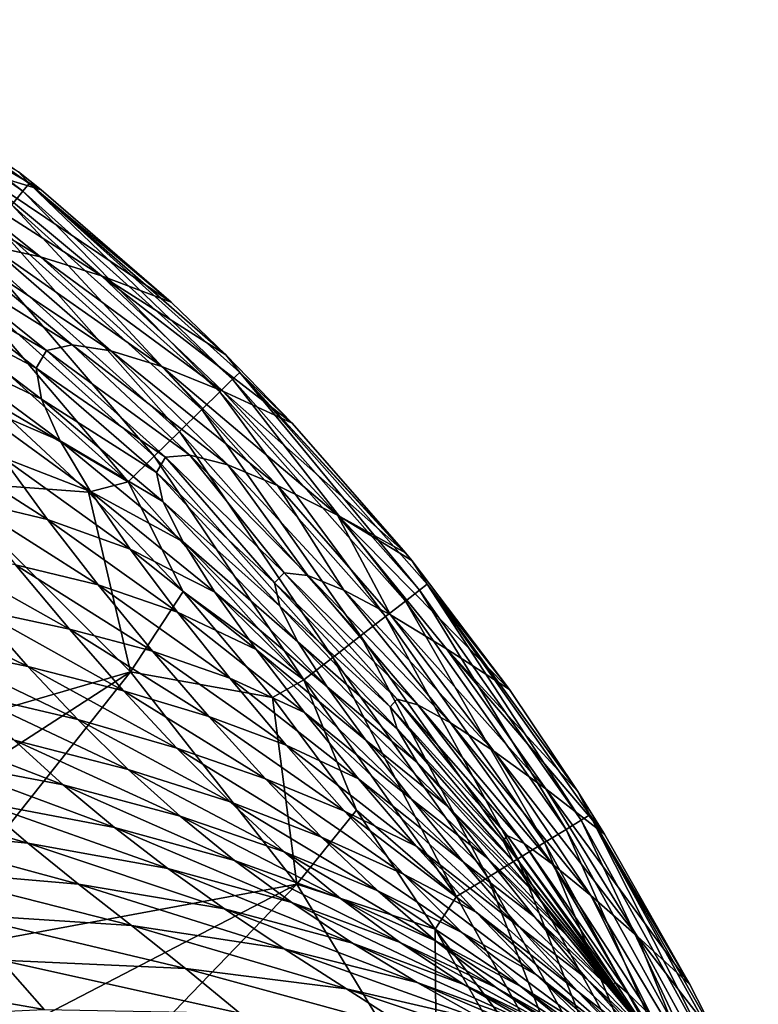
# Model space of a CAD drawing. Header units: metres. Extents: x -90 to 304, y -90 to 74.
# Tile 447 of 570: x 248.04 to 251.84, y 38.22 to 43.28. Entities that reach past the tile are written whole.
import ezdxf

# ---------------------------------------------------------------- set-up
doc = ezdxf.new("R2010")
doc.units = ezdxf.units.M
doc.layers.add('solid_21662050_350', color=7, linetype='CONTINUOUS')

msp = doc.modelspace()

# ---------------------------------------------------------------- linework, layer by layer
at = {"layer": 'solid_21662050_350'}
for points in [[(246.873489, 43.239273, 8.781376), (246.900864, 43.282333, 8.970929), (248.054382, 42.40007, 8.781376)], [(248.086456, 42.439758, 8.970929), (246.900864, 43.282333, 8.970929), (248.032654, 42.4995, 9.153094)], [(248.054382, 42.40007, 8.781376), (246.900864, 43.282333, 8.970929), (248.086456, 42.439758, 8.970929)], [(246.873489, 43.239273, 8.781376), (248.054382, 42.40007, 8.781376), (247.99675, 42.328915, 8.598304)], [(248.147964, 42.407413, 9.153263), (248.032654, 42.4995, 9.153094), (247.107849, 43.012356, 16.43804)], [(247.798798, 42.512268, 16.450699), (248.147964, 42.407413, 9.153263), (247.107849, 43.012356, 16.43804)], [(248.145279, 42.062721, 23.487041), (247.493683, 42.581291, 23.449736), (247.239365, 42.610905, 30.155422)], [(247.88443, 42.118496, 30.214859), (248.145279, 42.062721, 23.487041), (247.239365, 42.610905, 30.155422)], [(248.458298, 41.964508, 16.468718), (247.798798, 42.512268, 16.450699), (247.493683, 42.581291, 23.449736)], [(248.145279, 42.062721, 23.487041), (248.458298, 41.964508, 16.468718), (247.493683, 42.581291, 23.449736)], [(248.816528, 41.827873, 9.154202), (248.147964, 42.407413, 9.153263), (247.798798, 42.512268, 16.450699)], [(248.458298, 41.964508, 16.468718), (248.816528, 41.827873, 9.154202), (247.798798, 42.512268, 16.450699)], [(248.086456, 42.439758, 8.970929), (248.032654, 42.4995, 9.153094), (248.147964, 42.407413, 9.153263)], [(248.054382, 42.40007, 8.781376), (248.086456, 42.439758, 8.970929), (249.133438, 41.431568, 8.781376)], [(248.086456, 42.439758, 8.970929), (248.147964, 42.407413, 9.153263), (248.816528, 41.827873, 9.154202)], [(248.086456, 42.439758, 8.970929), (248.816528, 41.827873, 9.154202), (249.098221, 41.557777, 9.154551)], [(249.169876, 41.467285, 8.970929), (248.086456, 42.439758, 8.970929), (249.098221, 41.557777, 9.154551)], [(249.133438, 41.431568, 8.781376), (248.086456, 42.439758, 8.970929), (249.169876, 41.467285, 8.970929)], [(248.054382, 42.40007, 8.781376), (249.067963, 41.367554, 8.598304), (247.99675, 42.328915, 8.598304)], [(248.054382, 42.40007, 8.781376), (249.133438, 41.431568, 8.781376), (249.067963, 41.367554, 8.598304)], [(247.99675, 42.328915, 8.598304), (248.974976, 41.2766, 8.434502), (247.914917, 42.227818, 8.434502)], [(247.99675, 42.328915, 8.598304), (249.067963, 41.367554, 8.598304), (248.974976, 41.2766, 8.434502)], [(247.914917, 42.227818, 8.434502), (248.859802, 41.163704, 8.301346), (247.813553, 42.102371, 8.301346)], [(247.914917, 42.227818, 8.434502), (248.974976, 41.2766, 8.434502), (248.859802, 41.163704, 8.301346)], [(248.30722, 41.608391, 36.765957), (247.683762, 42.126526, 36.661335), (247.551102, 42.080868, 42.843636)], [(248.507584, 41.578373, 30.290293), (247.88443, 42.118496, 30.214859), (247.683762, 42.126526, 36.661335)], [(248.30722, 41.608391, 36.765957), (248.507584, 41.578373, 30.290293), (247.683762, 42.126526, 36.661335)], [(248.769165, 41.497021, 23.535107), (248.145279, 42.062721, 23.487041), (247.88443, 42.118496, 30.214859)], [(248.507584, 41.578373, 30.290293), (248.769165, 41.497021, 23.535107), (247.88443, 42.118496, 30.214859)], [(248.176361, 41.580502, 42.974697), (247.551102, 42.080868, 42.843636), (247.494202, 41.975529, 48.780025)], [(248.176361, 41.580502, 42.974697), (248.30722, 41.608391, 36.765957), (247.551102, 42.080868, 42.843636)], [(247.813553, 42.102371, 8.301346), (248.730438, 41.036758, 8.206315), (247.699692, 41.961338, 8.206315)], [(247.813553, 42.102371, 8.301346), (248.859802, 41.163704, 8.301346), (248.730438, 41.036758, 8.206315)], [(249.083466, 41.370415, 16.492075), (248.458298, 41.964508, 16.468718), (248.145279, 42.062721, 23.487041)], [(248.769165, 41.497021, 23.535107), (249.083466, 41.370415, 16.492075), (248.145279, 42.062721, 23.487041)], [(248.123245, 41.488117, 48.929668), (247.494202, 41.975529, 48.780025), (247.515213, 41.809212, 54.482906)], [(248.123245, 41.488117, 48.929668), (248.176361, 41.580502, 42.974697), (247.494202, 41.975529, 48.780025)], [(247.699692, 41.961338, 8.206315), (248.595886, 40.90477, 8.151685), (247.581268, 41.814697, 8.151685)], [(247.699692, 41.961338, 8.206315), (248.730438, 41.036758, 8.206315), (248.595886, 40.90477, 8.151685)], [(249.098221, 41.557777, 9.154551), (248.816528, 41.827873, 9.154202), (248.458298, 41.964508, 16.468718)], [(249.439865, 41.206516, 9.154895), (249.098221, 41.557777, 9.154551), (248.458298, 41.964508, 16.468718)], [(249.083466, 41.370415, 16.492075), (249.439865, 41.206516, 9.154895), (248.458298, 41.964508, 16.468718)], [(248.149872, 41.330086, 54.64077), (247.515213, 41.809212, 54.482906), (247.60495, 41.590126, 59.952877)], [(248.149872, 41.330086, 54.64077), (248.123245, 41.488117, 48.929668), (247.515213, 41.809212, 54.482906)], [(247.581268, 41.814697, 8.151685), (248.595886, 40.90477, 8.151685), (247.87587, 41.330029, 8.134833)], [(248.913239, 41.041859, 36.875607), (248.30722, 41.608391, 36.765957), (248.176361, 41.580502, 42.974697)], [(249.108093, 40.990685, 30.369354), (248.507584, 41.578373, 30.290293), (248.30722, 41.608391, 36.765957)], [(248.913239, 41.041859, 36.875607), (249.108093, 40.990685, 30.369354), (248.30722, 41.608391, 36.765957)], [(248.246628, 41.11541, 60.111828), (247.60495, 41.590126, 59.952877), (247.752869, 41.32761, 65.189125)], [(248.246628, 41.11541, 60.111828), (248.149872, 41.330086, 54.64077), (247.60495, 41.590126, 59.952877)], [(248.788208, 41.031422, 43.111805), (248.176361, 41.580502, 42.974697), (248.123245, 41.488117, 48.929668)], [(248.788208, 41.031422, 43.111805), (248.913239, 41.041859, 36.875607), (248.176361, 41.580502, 42.974697)], [(249.364105, 40.88504, 23.585363), (248.769165, 41.497021, 23.535107), (248.507584, 41.578373, 30.290293)], [(249.108093, 40.990685, 30.369354), (249.364105, 40.88504, 23.585363), (248.507584, 41.578373, 30.290293)], [(249.169876, 41.467285, 8.970929), (249.098221, 41.557777, 9.154551), (249.439865, 41.206516, 9.154895)], [(248.741562, 40.952267, 49.085686), (248.123245, 41.488117, 48.929668), (248.149872, 41.330086, 54.64077)], [(248.741562, 40.952267, 49.085686), (248.788208, 41.031422, 43.111805), (248.123245, 41.488117, 48.929668)], [(249.672348, 40.731731, 16.516338), (249.083466, 41.370415, 16.492075), (248.769165, 41.497021, 23.535107)], [(249.364105, 40.88504, 23.585363), (249.672348, 40.731731, 16.516338), (248.769165, 41.497021, 23.535107)], [(249.133438, 41.431568, 8.781376), (249.169876, 41.467285, 8.970929), (250.094238, 40.346687, 8.781376)], [(249.169876, 41.467285, 8.970929), (249.439865, 41.206516, 9.154895), (250.023453, 40.537811, 9.155177)], [(249.169876, 41.467285, 8.970929), (250.023453, 40.537811, 9.155177), (250.055252, 40.498569, 9.155177)], [(250.134506, 40.37801, 8.970929), (249.169876, 41.467285, 8.970929), (250.055252, 40.498569, 9.155177)], [(250.094238, 40.346687, 8.781376), (249.169876, 41.467285, 8.970929), (250.134506, 40.37801, 8.970929)], [(249.133438, 41.431568, 8.781376), (250.021851, 40.290581, 8.598304), (249.067963, 41.367554, 8.598304)], [(249.133438, 41.431568, 8.781376), (250.094238, 40.346687, 8.781376), (250.021851, 40.290581, 8.598304)], [(249.067963, 41.367554, 8.598304), (249.919098, 40.21085, 8.434502), (248.974976, 41.2766, 8.434502)], [(249.067963, 41.367554, 8.598304), (250.021851, 40.290581, 8.598304), (249.919098, 40.21085, 8.434502)], [(250.023453, 40.537811, 9.155177), (249.439865, 41.206516, 9.154895), (249.083466, 41.370415, 16.492075)], [(249.672348, 40.731731, 16.516338), (250.023453, 40.537811, 9.155177), (249.083466, 41.370415, 16.492075)], [(247.625885, 40.90789, 8.134833), (247.87587, 41.330029, 8.134833), (248.391937, 40.849976, 8.134833)], [(248.402649, 40.854206, 65.346008), (247.752869, 41.32761, 65.189125), (247.948441, 41.031006, 70.190834)], [(248.402649, 40.854206, 65.346008), (248.246628, 41.11541, 60.111828), (247.752869, 41.32761, 65.189125)], [(248.595886, 40.90477, 8.151685), (248.391937, 40.849976, 8.134833), (247.87587, 41.330029, 8.134833)], [(248.775101, 40.803444, 54.804863), (248.149872, 41.330086, 54.64077), (248.246628, 41.11541, 60.111828)], [(248.775101, 40.803444, 54.804863), (248.741562, 40.952267, 49.085686), (248.149872, 41.330086, 54.64077)], [(248.974976, 41.2766, 8.434502), (249.791779, 40.111839, 8.301346), (248.859802, 41.163704, 8.301346)], [(248.974976, 41.2766, 8.434502), (249.919098, 40.21085, 8.434502), (249.791779, 40.111839, 8.301346)], [(248.859802, 41.163704, 8.301346), (249.648758, 40.000481, 8.206315), (248.730438, 41.036758, 8.206315)], [(248.859802, 41.163704, 8.301346), (249.791779, 40.111839, 8.301346), (249.648758, 40.000481, 8.206315)], [(248.181213, 40.709682, 74.95697), (247.501389, 41.144562, 74.837257), (247.750076, 40.813446, 79.357384)], [(248.181213, 40.709682, 74.95697), (247.948441, 41.031006, 70.190834), (247.501389, 41.144562, 74.837257)], [(248.879013, 40.594677, 60.276772), (248.246628, 41.11541, 60.111828), (248.402649, 40.854206, 65.346008)], [(248.879013, 40.594677, 60.276772), (248.775101, 40.803444, 54.804863), (248.246628, 41.11541, 60.111828)], [(248.607086, 40.556591, 70.346466), (247.948441, 41.031006, 70.190834), (248.181213, 40.709682, 74.95697)], [(248.607086, 40.556591, 70.346466), (248.402649, 40.854206, 65.346008), (247.948441, 41.031006, 70.190834)], [(248.730438, 41.036758, 8.206315), (249.500015, 39.884708, 8.151685), (248.595886, 40.90477, 8.151685)], [(248.730438, 41.036758, 8.206315), (249.648758, 40.000481, 8.206315), (249.500015, 39.884708, 8.151685)], [(249.349503, 40.38464, 48.173393), (248.788208, 41.031422, 43.111805), (248.741562, 40.952267, 49.085686)], [(249.398956, 40.436356, 42.318817), (248.913239, 41.041859, 36.875607), (248.788208, 41.031422, 43.111805)], [(249.349503, 40.38464, 48.173393), (249.398956, 40.436356, 42.318817), (248.788208, 41.031422, 43.111805)], [(249.520203, 40.421284, 36.20863), (249.108093, 40.990685, 30.369354), (248.913239, 41.041859, 36.875607)], [(249.398956, 40.436356, 42.318817), (249.520203, 40.421284, 36.20863), (248.913239, 41.041859, 36.875607)], [(249.375473, 40.263451, 53.776421), (248.741562, 40.952267, 49.085686), (248.775101, 40.803444, 54.804863)], [(249.375473, 40.263451, 53.776421), (249.349503, 40.38464, 48.173393), (248.741562, 40.952267, 49.085686)], [(249.705154, 40.346386, 29.841021), (249.364105, 40.88504, 23.585363), (249.108093, 40.990685, 30.369354)], [(249.520203, 40.421284, 36.20863), (249.705154, 40.346386, 29.841021), (249.108093, 40.990685, 30.369354)], [(246.614761, 39.344013, -26.917501), (247.625885, 40.90789, 8.134833), (248.60788, 39.925911, 8.134833)], [(248.60788, 39.925911, 8.134833), (247.625885, 40.90789, 8.134833), (248.391937, 40.849976, 8.134833)], [(248.595886, 40.90477, 8.151685), (248.878525, 40.339294, 8.134833), (248.391937, 40.849976, 8.134833)], [(248.595886, 40.90477, 8.151685), (249.500015, 39.884708, 8.151685), (248.878525, 40.339294, 8.134833)], [(248.60788, 39.925911, 8.134833), (248.391937, 40.849976, 8.134833), (248.878525, 40.339294, 8.134833)], [(249.042313, 40.336727, 65.50882), (248.402649, 40.854206, 65.346008), (248.607086, 40.556591, 70.346466)], [(249.042313, 40.336727, 65.50882), (248.879013, 40.594677, 60.276772), (248.402649, 40.854206, 65.346008)], [(249.945663, 40.218601, 23.213614), (249.672348, 40.731731, 16.516338), (249.364105, 40.88504, 23.585363)], [(249.705154, 40.346386, 29.841021), (249.945663, 40.218601, 23.213614), (249.364105, 40.88504, 23.585363)], [(248.441757, 40.373402, 79.483994), (247.750076, 40.813446, 79.357384), (248.017227, 40.477623, 83.62706)], [(248.441757, 40.373402, 79.483994), (248.181213, 40.709682, 74.95697), (247.750076, 40.813446, 79.357384)], [(249.468826, 40.081257, 59.13781), (248.775101, 40.803444, 54.804863), (248.879013, 40.594677, 60.276772)], [(249.468826, 40.081257, 59.13781), (249.375473, 40.263451, 53.776421), (248.775101, 40.803444, 54.804863)], [(248.849197, 40.232712, 75.115875), (248.181213, 40.709682, 74.95697), (248.441757, 40.373402, 79.483994)], [(248.849197, 40.232712, 75.115875), (248.607086, 40.556591, 70.346466), (248.181213, 40.709682, 74.95697)], [(250.055252, 40.498569, 9.155177), (250.023453, 40.537811, 9.155177), (249.672348, 40.731731, 16.516338)], [(250.55751, 39.834312, 9.154902), (250.055252, 40.498569, 9.155177), (249.672348, 40.731731, 16.516338)], [(250.233322, 40.044689, 16.320564), (250.55751, 39.834312, 9.154902), (249.672348, 40.731731, 16.516338)], [(249.945663, 40.218601, 23.213614), (250.233322, 40.044689, 16.320564), (249.672348, 40.731731, 16.516338)], [(249.619675, 39.848316, 64.268417), (248.879013, 40.594677, 60.276772), (249.042313, 40.336727, 65.50882)], [(249.619675, 39.848316, 64.268417), (249.468826, 40.081257, 59.13781), (248.879013, 40.594677, 60.276772)], [(248.294296, 40.146408, 87.640762), (247.55864, 40.558479, 87.52597), (247.82196, 40.246292, 91.25441)], [(248.294296, 40.146408, 87.640762), (248.017227, 40.477623, 83.62706), (247.55864, 40.558479, 87.52597)], [(249.253998, 40.040367, 70.50843), (248.607086, 40.556591, 70.346466), (248.849197, 40.232712, 75.115875)], [(249.253998, 40.040367, 70.50843), (249.042313, 40.336727, 65.50882), (248.607086, 40.556591, 70.346466)], [(250.134506, 40.37801, 8.970929), (250.055252, 40.498569, 9.155177), (250.55751, 39.834312, 9.154902)], [(248.721344, 40.032154, 83.766754), (248.017227, 40.477623, 83.62706), (248.294296, 40.146408, 87.640762)], [(248.721344, 40.032154, 83.766754), (248.441757, 40.373402, 79.483994), (248.017227, 40.477623, 83.62706)], [(249.979721, 39.785164, 42.55299), (249.398956, 40.436356, 42.318817), (249.349503, 40.38464, 48.173393)], [(250.086288, 39.755661, 36.398708), (249.520203, 40.421284, 36.20863), (249.398956, 40.436356, 42.318817)], [(249.979721, 39.785164, 42.55299), (250.086288, 39.755661, 36.398708), (249.398956, 40.436356, 42.318817)], [(250.254822, 39.664047, 29.982355), (249.705154, 40.346386, 29.841021), (249.520203, 40.421284, 36.20863)], [(250.086288, 39.755661, 36.398708), (250.254822, 39.664047, 29.982355), (249.520203, 40.421284, 36.20863)], [(248.080627, 39.953651, 94.713455), (247.287811, 40.340015, 94.547279), (247.52623, 40.069424, 97.722633)], [(248.080627, 39.953651, 94.713455), (247.82196, 40.246292, 91.25441), (247.287811, 40.340015, 94.547279)], [(249.119507, 39.893013, 79.652153), (248.441757, 40.373402, 79.483994), (248.721344, 40.032154, 83.766754)], [(249.119507, 39.893013, 79.652153), (248.849197, 40.232712, 75.115875), (248.441757, 40.373402, 79.483994)], [(248.60788, 39.925911, 8.134833), (248.878525, 40.339294, 8.134833), (249.338303, 39.794453, 8.134833)], [(249.500015, 39.884708, 8.151685), (249.338303, 39.794453, 8.134833), (248.878525, 40.339294, 8.134833)], [(249.818085, 39.574898, 69.179108), (249.042313, 40.336727, 65.50882), (249.253998, 40.040367, 70.50843)], [(249.818085, 39.574898, 69.179108), (249.619675, 39.848316, 64.268417), (249.042313, 40.336727, 65.50882)], [(249.943344, 39.745232, 48.441513), (249.349503, 40.38464, 48.173393), (249.375473, 40.263451, 53.776421)], [(249.943344, 39.745232, 48.441513), (249.979721, 39.785164, 42.55299), (249.349503, 40.38464, 48.173393)], [(250.477005, 39.51767, 23.306517), (249.945663, 40.218601, 23.213614), (249.705154, 40.346386, 29.841021)], [(250.254822, 39.664047, 29.982355), (250.477005, 39.51767, 23.306517), (249.705154, 40.346386, 29.841021)], [(250.094238, 40.346687, 8.781376), (250.848679, 39.115154, 8.598304), (250.021851, 40.290581, 8.598304)], [(250.094238, 40.346687, 8.781376), (250.134506, 40.37801, 8.970929), (250.926819, 39.162888, 8.781376)], [(250.094238, 40.346687, 8.781376), (250.926819, 39.162888, 8.781376), (250.848679, 39.115154, 8.598304)], [(250.134506, 40.37801, 8.970929), (250.55751, 39.834312, 9.154902), (250.909409, 39.31102, 9.154305)], [(250.970322, 39.18956, 8.970929), (250.134506, 40.37801, 8.970929), (250.909409, 39.31102, 9.154305)], [(250.926819, 39.162888, 8.781376), (250.134506, 40.37801, 8.970929), (250.970322, 39.18956, 8.970929)], [(250.021851, 40.290581, 8.598304), (250.737701, 39.047302, 8.434502), (249.919098, 40.21085, 8.434502)], [(250.021851, 40.290581, 8.598304), (250.848679, 39.115154, 8.598304), (250.737701, 39.047302, 8.434502)], [(248.572754, 39.829113, 91.392982), (247.82196, 40.246292, 91.25441), (248.080627, 39.953651, 94.713455)], [(248.572754, 39.829113, 91.392982), (248.294296, 40.146408, 87.640762), (247.82196, 40.246292, 91.25441)], [(249.980453, 39.633545, 54.065899), (249.375473, 40.263451, 53.776421), (249.468826, 40.081257, 59.13781)], [(249.980453, 39.633545, 54.065899), (249.943344, 39.745232, 48.441513), (249.375473, 40.263451, 53.776421)], [(249.503296, 39.716396, 75.282112), (248.849197, 40.232712, 75.115875), (249.119507, 39.893013, 79.652153)], [(249.503296, 39.716396, 75.282112), (249.253998, 40.040367, 70.50843), (248.849197, 40.232712, 75.115875)], [(249.919098, 40.21085, 8.434502), (250.600204, 38.96299, 8.301346), (249.791779, 40.111839, 8.301346)], [(249.919098, 40.21085, 8.434502), (250.737701, 39.047302, 8.434502), (250.600204, 38.96299, 8.301346)], [(250.744186, 39.323833, 16.366306), (250.233322, 40.044689, 16.320564), (249.945663, 40.218601, 23.213614)], [(250.477005, 39.51767, 23.306517), (250.744186, 39.323833, 16.366306), (249.945663, 40.218601, 23.213614)], [(249.011215, 39.69595, 87.800072), (248.294296, 40.146408, 87.640762), (248.572754, 39.829113, 91.392982)], [(249.011215, 39.69595, 87.800072), (248.721344, 40.032154, 83.766754), (248.294296, 40.146408, 87.640762)], [(249.791779, 40.111839, 8.301346), (250.445755, 38.868137, 8.206315), (249.648758, 40.000481, 8.206315)], [(249.791779, 40.111839, 8.301346), (250.600204, 38.96299, 8.301346), (250.445755, 38.868137, 8.206315)], [(248.33728, 39.680298, 97.920128), (247.52623, 40.069424, 97.722633), (247.765549, 39.814648, 100.666458)], [(248.33728, 39.680298, 97.920128), (248.080627, 39.953651, 94.713455), (247.52623, 40.069424, 97.722633)], [(249.409241, 39.548119, 83.950539), (248.721344, 40.032154, 83.766754), (249.011215, 39.69595, 87.800072)], [(249.409241, 39.548119, 83.950539), (249.119507, 39.893013, 79.652153), (248.721344, 40.032154, 83.766754)], [(250.054214, 39.271271, 73.880432), (249.253998, 40.040367, 70.50843), (249.503296, 39.716396, 75.282112)], [(250.054214, 39.271271, 73.880432), (249.818085, 39.574898, 69.179108), (249.253998, 40.040367, 70.50843)], [(250.082916, 39.459148, 59.439789), (249.468826, 40.081257, 59.13781), (249.619675, 39.848316, 64.268417)], [(250.082916, 39.459148, 59.439789), (249.980453, 39.633545, 54.065899), (249.468826, 40.081257, 59.13781)], [(250.909409, 39.31102, 9.154305), (250.55751, 39.834312, 9.154902), (250.233322, 40.044689, 16.320564)], [(251.047073, 39.090786, 9.153953), (250.909409, 39.31102, 9.154305), (250.233322, 40.044689, 16.320564)], [(250.744186, 39.323833, 16.366306), (251.047073, 39.090786, 9.153953), (250.233322, 40.044689, 16.320564)], [(249.648758, 40.000481, 8.206315), (250.28511, 38.769531, 8.151685), (249.500015, 39.884708, 8.151685)], [(249.648758, 40.000481, 8.206315), (250.445755, 38.868137, 8.206315), (250.28511, 38.769531, 8.151685)], [(248.846786, 39.532883, 94.882622), (248.080627, 39.953651, 94.713455), (248.33728, 39.680298, 97.920128)], [(248.846786, 39.532883, 94.882622), (248.572754, 39.829113, 91.392982), (248.080627, 39.953651, 94.713455)], [(247.044006, 38.914768, -26.917501), (246.614761, 39.344013, -26.917501), (248.60788, 39.925911, 8.134833)], [(247.445465, 38.459419, -26.917501), (247.044006, 38.914768, -26.917501), (248.60788, 39.925911, 8.134833)], [(247.445465, 38.459419, -26.917501), (248.60788, 39.925911, 8.134833), (249.46431, 38.832737, 8.134833)], [(249.46431, 38.832737, 8.134833), (248.60788, 39.925911, 8.134833), (249.338303, 39.794453, 8.134833)], [(249.780914, 39.375816, 79.829094), (249.119507, 39.893013, 79.652153), (249.409241, 39.548119, 83.950539)], [(249.780914, 39.375816, 79.829094), (249.503296, 39.716396, 75.282112), (249.119507, 39.893013, 79.652153)], [(249.500015, 39.884708, 8.151685), (249.771362, 39.214191, 8.134833), (249.338303, 39.794453, 8.134833)], [(249.500015, 39.884708, 8.151685), (250.28511, 38.769531, 8.151685), (249.771362, 39.214191, 8.134833)], [(250.241119, 39.232655, 64.578491), (249.619675, 39.848316, 64.268417), (249.818085, 39.574898, 69.179108)], [(250.241119, 39.232655, 64.578491), (250.082916, 39.459148, 59.439789), (249.619675, 39.848316, 64.268417)], [(248.596725, 39.424179, 100.89608), (247.765549, 39.814648, 100.666458), (248.009552, 39.573765, 103.403732)], [(248.596725, 39.424179, 100.89608), (248.33728, 39.680298, 97.920128), (247.765549, 39.814648, 100.666458)], [(249.302628, 39.374786, 91.578796), (248.572754, 39.829113, 91.392982), (248.846786, 39.532883, 94.882622)], [(249.302628, 39.374786, 91.578796), (249.011215, 39.69595, 87.800072), (248.572754, 39.829113, 91.392982)], [(249.46431, 38.832737, 8.134833), (249.338303, 39.794453, 8.134833), (249.771362, 39.214191, 8.134833)], [(250.545349, 39.08337, 42.858318), (249.979721, 39.785164, 42.55299), (249.943344, 39.745232, 48.441513)], [(250.632339, 39.041767, 36.648407), (250.086288, 39.755661, 36.398708), (249.979721, 39.785164, 42.55299)], [(250.545349, 39.08337, 42.858318), (250.632339, 39.041767, 36.648407), (249.979721, 39.785164, 42.55299)], [(250.525803, 39.053768, 48.790173), (249.943344, 39.745232, 48.441513), (249.980453, 39.633545, 54.065899)], [(250.525803, 39.053768, 48.790173), (250.545349, 39.08337, 42.858318), (249.943344, 39.745232, 48.441513)], [(250.778503, 38.936558, 30.169968), (250.254822, 39.664047, 29.982355), (250.086288, 39.755661, 36.398708)], [(250.632339, 39.041767, 36.648407), (250.778503, 38.936558, 30.169968), (250.086288, 39.755661, 36.398708)], [(248.261841, 39.344799, 105.959496), (247.354889, 39.694462, 105.733459), (247.587723, 39.472778, 108.116753)], [(248.261841, 39.344799, 105.959496), (248.009552, 39.573765, 103.403732), (247.354889, 39.694462, 105.733459)], [(249.120193, 39.257256, 98.124191), (248.33728, 39.680298, 97.920128), (248.596725, 39.424179, 100.89608)], [(249.120193, 39.257256, 98.124191), (248.846786, 39.532883, 94.882622), (248.33728, 39.680298, 97.920128)], [(249.709656, 39.208645, 88.006233), (249.011215, 39.69595, 87.800072), (249.302628, 39.374786, 91.578796)], [(249.709656, 39.208645, 88.006233), (249.409241, 39.548119, 83.950539), (249.011215, 39.69595, 87.800072)], [(250.319458, 38.947769, 78.376007), (249.503296, 39.716396, 75.282112), (249.780914, 39.375816, 79.829094)], [(250.319458, 38.947769, 78.376007), (250.054214, 39.271271, 73.880432), (249.503296, 39.716396, 75.282112)], [(250.576447, 38.951256, 54.443947), (249.980453, 39.633545, 54.065899), (250.082916, 39.459148, 59.439789)], [(250.576447, 38.951256, 54.443947), (250.525803, 39.053768, 48.790173), (249.980453, 39.633545, 54.065899)], [(250.975403, 38.775406, 23.431019), (250.477005, 39.51767, 23.306517), (250.254822, 39.664047, 29.982355)], [(250.778503, 38.936558, 30.169968), (250.975403, 38.775406, 23.431019), (250.254822, 39.664047, 29.982355)], [(248.863785, 39.183239, 103.662941), (248.009552, 39.573765, 103.403732), (248.261841, 39.344799, 105.959496)], [(248.863785, 39.183239, 103.662941), (248.596725, 39.424179, 100.89608), (248.009552, 39.573765, 103.403732)], [(249.590347, 39.075958, 95.101967), (248.846786, 39.532883, 94.882622), (249.120193, 39.257256, 98.124191)], [(249.590347, 39.075958, 95.101967), (249.302628, 39.374786, 91.578796), (248.846786, 39.532883, 94.882622)], [(250.078278, 39.029739, 84.145042), (249.409241, 39.548119, 83.950539), (249.709656, 39.208645, 88.006233)], [(250.078278, 39.029739, 84.145042), (249.780914, 39.375816, 79.829094), (249.409241, 39.548119, 83.950539)], [(250.445389, 38.964676, 69.497314), (249.818085, 39.574898, 69.179108), (250.054214, 39.271271, 73.880432)], [(250.445389, 38.964676, 69.497314), (250.241119, 39.232655, 64.578491), (249.818085, 39.574898, 69.179108)], [(251.214294, 38.566086, 16.427954), (250.744186, 39.323833, 16.366306), (250.477005, 39.51767, 23.306517)], [(250.975403, 38.775406, 23.431019), (251.214294, 38.566086, 16.427954), (250.477005, 39.51767, 23.306517)], [(248.524902, 39.125454, 108.359077), (247.587723, 39.472778, 108.116753), (247.828857, 39.25705, 110.375481)], [(248.524902, 39.125454, 108.359077), (248.261841, 39.344799, 105.959496), (247.587723, 39.472778, 108.116753)], [(249.398911, 39.000076, 101.135628), (248.596725, 39.424179, 100.89608), (248.863785, 39.183239, 103.662941)], [(249.398911, 39.000076, 101.135628), (249.120193, 39.257256, 98.124191), (248.596725, 39.424179, 100.89608)], [(250.68927, 38.785362, 59.837757), (250.082916, 39.459148, 59.439789), (250.241119, 39.232655, 64.578491)], [(250.68927, 38.785362, 59.837757), (250.576447, 38.951256, 54.443947), (250.082916, 39.459148, 59.439789)], [(250.011993, 38.885201, 91.814468), (249.302628, 39.374786, 91.578796), (249.590347, 39.075958, 95.101967)], [(250.011993, 38.885201, 91.814468), (249.709656, 39.208645, 88.006233), (249.302628, 39.374786, 91.578796)], [(250.606354, 38.614807, 82.662605), (249.780914, 39.375816, 79.829094), (250.078278, 39.029739, 84.145042)], [(250.606354, 38.614807, 82.662605), (250.319458, 38.947769, 78.376007), (249.780914, 39.375816, 79.829094)], [(248.079651, 39.04483, 112.535255), (247.04187, 39.344414, 112.310791), (247.261353, 39.127369, 114.399353)], [(248.079651, 39.04483, 112.535255), (247.828857, 39.25705, 110.375481), (247.04187, 39.344414, 112.310791)], [(249.143051, 38.955395, 106.242737), (248.261841, 39.344799, 105.959496), (248.524902, 39.125454, 108.359077)], [(249.143051, 38.955395, 106.242737), (248.863785, 39.183239, 103.662941), (248.261841, 39.344799, 105.959496)], [(251.485733, 38.317463, 9.152205), (251.047073, 39.090786, 9.153953), (250.744186, 39.323833, 16.366306)], [(251.214294, 38.566086, 16.427954), (251.485733, 38.317463, 9.152205), (250.744186, 39.323833, 16.366306)], [(250.970322, 39.18956, 8.970929), (250.909409, 39.31102, 9.154305), (251.047073, 39.090786, 9.153953)], [(248.800659, 38.913288, 110.627945), (247.828857, 39.25705, 110.375481), (248.079651, 39.04483, 112.535255)], [(248.800659, 38.913288, 110.627945), (248.524902, 39.125454, 108.359077), (247.828857, 39.25705, 110.375481)], [(249.879562, 38.798729, 98.381218), (249.120193, 39.257256, 98.124191), (249.398911, 39.000076, 101.135628)], [(249.879562, 38.798729, 98.381218), (249.590347, 39.075958, 95.101967), (249.120193, 39.257256, 98.124191)], [(250.686172, 38.665825, 74.210922), (250.054214, 39.271271, 73.880432), (250.319458, 38.947769, 78.376007)], [(250.686172, 38.665825, 74.210922), (250.445389, 38.964676, 69.497314), (250.054214, 39.271271, 73.880432)], [(250.855103, 38.566875, 64.99176), (250.241119, 39.232655, 64.578491), (250.445389, 38.964676, 69.497314)], [(250.855103, 38.566875, 64.99176), (250.68927, 38.785362, 59.837757), (250.241119, 39.232655, 64.578491)], [(249.688858, 38.759197, 103.934868), (248.863785, 39.183239, 103.662941), (249.143051, 38.955395, 106.242737)], [(249.688858, 38.759197, 103.934868), (249.398911, 39.000076, 101.135628), (248.863785, 39.183239, 103.662941)], [(249.46431, 38.832737, 8.134833), (249.771362, 39.214191, 8.134833), (250.174591, 38.600937, 8.134833)], [(250.386871, 38.68927, 88.225609), (249.709656, 39.208645, 88.006233), (250.011993, 38.885201, 91.814468)], [(250.386871, 38.68927, 88.225609), (250.078278, 39.029739, 84.145042), (249.709656, 39.208645, 88.006233)], [(250.28511, 38.769531, 8.151685), (250.174591, 38.600937, 8.134833), (249.771362, 39.214191, 8.134833)], [(250.926819, 39.162888, 8.781376), (250.970322, 39.18956, 8.970929), (251.625595, 37.896976, 8.781376)], [(250.970322, 39.18956, 8.970929), (251.047073, 39.090786, 9.153953), (251.485733, 38.317463, 9.152205)], [(250.970322, 39.18956, 8.970929), (251.485733, 38.317463, 9.152205), (251.640015, 38.014179, 9.151295)], [(251.671722, 37.918785, 8.970929), (250.970322, 39.18956, 8.970929), (251.640015, 38.014179, 9.151295)], [(251.625595, 37.896976, 8.781376), (250.970322, 39.18956, 8.970929), (251.671722, 37.918785, 8.970929)], [(248.341309, 38.833603, 114.621681), (247.261353, 39.127369, 114.399353), (247.486008, 38.907043, 116.444374)], [(248.341309, 38.833603, 114.621681), (248.079651, 39.04483, 112.535255), (247.261353, 39.127369, 114.399353)], [(249.437653, 38.738323, 108.659836), (248.524902, 39.125454, 108.359077), (248.800659, 38.913288, 110.627945)], [(249.437653, 38.738323, 108.659836), (249.143051, 38.955395, 106.242737), (248.524902, 39.125454, 108.359077)], [(250.926819, 39.162888, 8.781376), (251.542725, 37.85799, 8.598304), (250.848679, 39.115154, 8.598304)], [(250.926819, 39.162888, 8.781376), (251.625595, 37.896976, 8.781376), (251.542725, 37.85799, 8.598304)], [(250.312027, 38.584995, 95.374283), (249.590347, 39.075958, 95.101967), (249.879562, 38.798729, 98.381218)], [(250.312027, 38.584995, 95.374283), (250.011993, 38.885201, 91.814468), (249.590347, 39.075958, 95.101967)], [(251.092209, 38.318905, 48.162888), (250.545349, 39.08337, 42.858318), (250.525803, 39.053768, 48.790173)], [(251.101959, 38.327061, 42.310726), (250.632339, 39.041767, 36.648407), (250.545349, 39.08337, 42.858318)], [(251.092209, 38.318905, 48.162888), (251.101959, 38.327061, 42.310726), (250.545349, 39.08337, 42.858318)], [(250.848679, 39.115154, 8.598304), (251.425064, 37.802559, 8.434502), (250.737701, 39.047302, 8.434502)], [(250.848679, 39.115154, 8.598304), (251.542725, 37.85799, 8.598304), (251.425064, 37.802559, 8.434502)], [(249.091049, 38.705853, 112.791565), (248.079651, 39.04483, 112.535255), (248.341309, 38.833603, 114.621681)], [(249.091049, 38.705853, 112.791565), (248.800659, 38.913288, 110.627945), (248.079651, 39.04483, 112.535255)], [(250.907562, 38.282791, 86.736702), (250.078278, 39.029739, 84.145042), (250.386871, 38.68927, 88.225609)], [(250.907562, 38.282791, 86.736702), (250.606354, 38.614807, 82.662605), (250.078278, 39.029739, 84.145042)], [(251.144669, 38.241428, 53.736698), (250.525803, 39.053768, 48.790173), (250.576447, 38.951256, 54.443947)], [(251.144669, 38.241428, 53.736698), (251.092209, 38.318905, 48.162888), (250.525803, 39.053768, 48.790173)], [(250.737701, 39.047302, 8.434502), (251.279251, 37.733624, 8.301346), (250.600204, 38.96299, 8.301346)], [(251.170197, 38.268715, 36.185127), (250.778503, 38.936558, 30.169968), (250.632339, 39.041767, 36.648407)], [(251.101959, 38.327061, 42.310726), (251.170197, 38.268715, 36.185127), (250.632339, 39.041767, 36.648407)], [(250.737701, 39.047302, 8.434502), (251.425064, 37.802559, 8.434502), (251.279251, 37.733624, 8.301346)], [(250.177353, 38.540894, 101.430473), (249.398911, 39.000076, 101.135628), (249.688858, 38.759197, 103.934868)], [(250.177353, 38.540894, 101.430473), (249.879562, 38.798729, 98.381218), (249.398911, 39.000076, 101.135628)], [(249.995621, 38.532448, 106.540741), (249.143051, 38.955395, 106.242737), (249.437653, 38.738323, 108.659836)], [(249.995621, 38.532448, 106.540741), (249.688858, 38.759197, 103.934868), (249.143051, 38.955395, 106.242737)], [(250.95546, 38.346699, 78.724167), (250.319458, 38.947769, 78.376007), (250.606354, 38.614807, 82.662605)], [(250.95546, 38.346699, 78.724167), (250.686172, 38.665825, 74.210922), (250.319458, 38.947769, 78.376007)], [(251.064743, 38.306583, 69.926094), (250.445389, 38.964676, 69.497314), (250.686172, 38.665825, 74.210922)], [(251.064743, 38.306583, 69.926094), (250.855103, 38.566875, 64.99176), (250.445389, 38.964676, 69.497314)], [(250.600204, 38.96299, 8.301346), (251.115433, 37.656025, 8.206315), (250.445755, 38.868137, 8.206315)], [(251.253143, 38.102737, 59.051605), (250.576447, 38.951256, 54.443947), (250.68927, 38.785362, 59.837757)], [(251.253143, 38.102737, 59.051605), (251.144669, 38.241428, 53.736698), (250.576447, 38.951256, 54.443947)], [(250.600204, 38.96299, 8.301346), (251.279251, 37.733624, 8.301346), (251.115433, 37.656025, 8.206315)], [(251.289322, 38.151005, 29.800667), (250.975403, 38.775406, 23.431019), (250.778503, 38.936558, 30.169968)], [(251.170197, 38.268715, 36.185127), (251.289322, 38.151005, 29.800667), (250.778503, 38.936558, 30.169968)], [(248.612564, 38.620029, 116.659393), (247.486008, 38.907043, 116.444374), (247.713226, 38.679668, 118.468758)], [(248.612564, 38.620029, 116.659393), (248.341309, 38.833603, 114.621681), (247.486008, 38.907043, 116.444374)], [(249.750122, 38.529613, 110.939529), (248.800659, 38.913288, 110.627945), (249.091049, 38.705853, 112.791565)], [(249.750122, 38.529613, 110.939529), (249.437653, 38.738323, 108.659836), (248.800659, 38.913288, 110.627945)], [(250.698181, 38.365486, 92.066452), (250.011993, 38.885201, 91.814468), (250.312027, 38.584995, 95.374283)], [(250.698181, 38.365486, 92.066452), (250.386871, 38.68927, 88.225609), (250.011993, 38.885201, 91.814468)], [(250.445755, 38.868137, 8.206315), (250.945068, 37.575375, 8.151685), (250.28511, 38.769531, 8.151685)], [(250.445755, 38.868137, 8.206315), (251.115433, 37.656025, 8.206315), (250.945068, 37.575375, 8.151685)], [(247.81752, 37.979759, -26.917501), (247.445465, 38.459419, -26.917501), (249.46431, 38.832737, 8.134833)], [(248.158722, 37.477688, -26.917501), (247.81752, 37.979759, -26.917501), (249.46431, 38.832737, 8.134833)], [(248.158722, 37.477688, -26.917501), (249.46431, 38.832737, 8.134833), (250.182739, 37.644314, 8.134833)], [(249.397766, 38.500618, 114.875389), (248.341309, 38.833603, 114.621681), (248.612564, 38.620029, 116.659393)], [(249.397766, 38.500618, 114.875389), (249.091049, 38.705853, 112.791565), (248.341309, 38.833603, 114.621681)], [(250.182739, 37.644314, 8.134833), (249.46431, 38.832737, 8.134833), (250.174591, 38.600937, 8.134833)], [(250.616486, 38.307003, 98.693924), (249.879562, 38.798729, 98.381218), (250.177353, 38.540894, 101.430473)], [(250.616486, 38.307003, 98.693924), (250.312027, 38.584995, 95.374283), (249.879562, 38.798729, 98.381218)], [(250.28511, 38.769531, 8.151685), (250.945068, 37.575375, 8.151685), (250.174591, 38.600937, 8.134833)], [(251.409897, 37.912613, 64.130859), (250.68927, 38.785362, 59.837757), (250.855103, 38.566875, 64.99176)], [(251.409897, 37.912613, 64.130859), (251.253143, 38.102737, 59.051605), (250.68927, 38.785362, 59.837757)], [(251.451691, 37.981113, 23.169502), (251.214294, 38.566086, 16.427954), (250.975403, 38.775406, 23.431019)], [(251.289322, 38.151005, 29.800667), (251.451691, 37.981113, 23.169502), (250.975403, 38.775406, 23.431019)], [(250.322968, 38.317535, 108.976723), (249.437653, 38.738323, 108.659836), (249.750122, 38.529613, 110.939529)], [(250.322968, 38.317535, 108.976723), (249.995621, 38.532448, 106.540741), (249.437653, 38.738323, 108.659836)], [(250.490814, 38.300228, 104.26368), (249.688858, 38.759197, 103.934868), (249.995621, 38.532448, 106.540741)], [(250.490814, 38.300228, 104.26368), (250.177353, 38.540894, 101.430473), (249.688858, 38.759197, 103.934868)], [(248.890137, 38.400082, 118.67231), (247.713226, 38.679668, 118.468758), (247.940308, 38.441452, 120.495354)], [(248.890137, 38.400082, 118.67231), (248.612564, 38.620029, 116.659393), (247.713226, 38.679668, 118.468758)], [(250.082993, 38.326855, 113.107101), (249.091049, 38.705853, 112.791565), (249.397766, 38.500618, 114.875389)], [(250.082993, 38.326855, 113.107101), (249.750122, 38.529613, 110.939529), (249.091049, 38.705853, 112.791565)], [(251.215714, 37.962132, 90.594757), (250.386871, 38.68927, 88.225609), (250.698181, 38.365486, 92.066452)], [(251.215714, 37.962132, 90.594757), (250.907562, 38.282791, 86.736702), (250.386871, 38.68927, 88.225609)], [(251.309189, 38.015263, 74.659592), (250.686172, 38.665825, 74.210922), (250.95546, 38.346699, 78.724167)], [(251.309189, 38.015263, 74.659592), (251.064743, 38.306583, 69.926094), (250.686172, 38.665825, 74.210922)], [(249.719101, 38.294033, 116.904617), (248.612564, 38.620029, 116.659393), (248.890137, 38.400082, 118.67231)], [(249.719101, 38.294033, 116.904617), (249.397766, 38.500618, 114.875389), (248.612564, 38.620029, 116.659393)], [(251.246475, 38.017895, 83.034195), (250.606354, 38.614807, 82.662605), (250.907562, 38.282791, 86.736702)], [(251.246475, 38.017895, 83.034195), (250.95546, 38.346699, 78.724167), (250.606354, 38.614807, 82.662605)], [(250.945068, 37.575375, 8.151685), (250.543823, 37.959431, 8.134833), (250.174591, 38.600937, 8.134833)], [(250.182739, 37.644314, 8.134833), (250.174591, 38.600937, 8.134833), (250.543823, 37.959431, 8.134833)], [(251.009369, 38.0653, 95.666168), (250.312027, 38.584995, 95.374283), (250.616486, 38.307003, 98.693924)], [(251.009369, 38.0653, 95.666168), (250.698181, 38.365486, 92.066452), (250.312027, 38.584995, 95.374283)], [(251.607224, 37.680859, 68.997711), (250.855103, 38.566875, 64.99176), (251.064743, 38.306583, 69.926094)], [(251.607224, 37.680859, 68.997711), (251.409897, 37.912613, 64.130859), (250.855103, 38.566875, 64.99176)], [(251.640015, 38.014179, 9.151295), (251.485733, 38.317463, 9.152205), (251.214294, 38.566086, 16.427954)], [(251.649246, 37.766487, 16.288614), (251.640015, 38.014179, 9.151295), (251.214294, 38.566086, 16.427954)], [(251.451691, 37.981113, 23.169502), (251.649246, 37.766487, 16.288614), (251.214294, 38.566086, 16.427954)], [(250.674088, 38.112129, 111.267845), (249.750122, 38.529613, 110.939529), (250.082993, 38.326855, 113.107101)], [(250.674088, 38.112129, 111.267845), (250.322968, 38.317535, 108.976723), (249.750122, 38.529613, 110.939529)], [(250.826538, 38.074524, 106.896469), (249.995621, 38.532448, 106.540741), (250.322968, 38.317535, 108.976723)], [(250.826538, 38.074524, 106.896469), (250.490814, 38.300228, 104.26368), (249.995621, 38.532448, 106.540741)], [(250.93367, 38.048985, 101.783028), (250.177353, 38.540894, 101.430473), (250.490814, 38.300228, 104.26368)], [(250.93367, 38.048985, 101.783028), (250.616486, 38.307003, 98.693924), (250.177353, 38.540894, 101.430473)], [(250.4384, 38.12751, 115.187904), (249.397766, 38.500618, 114.875389), (249.719101, 38.294033, 116.904617)], [(250.4384, 38.12751, 115.187904), (250.082993, 38.326855, 113.107101), (249.397766, 38.500618, 114.875389)], [(248.164627, 38.188595, 122.546974), (247.940308, 38.441452, 120.495354), (246.866486, 38.414616, 122.389694)], [(248.164627, 38.188595, 122.546974), (246.866486, 38.414616, 122.389694), (247.032394, 38.136021, 124.500099)], [(249.170685, 38.169704, 120.684311), (247.940308, 38.441452, 120.495354), (248.164627, 38.188595, 122.546974)], [(249.170685, 38.169704, 120.684311), (248.890137, 38.400082, 118.67231), (247.940308, 38.441452, 120.495354)], [(250.05098, 38.081806, 118.904221), (248.890137, 38.400082, 118.67231), (249.170685, 38.169704, 120.684311)], [(250.05098, 38.081806, 118.904221), (249.719101, 38.294033, 116.904617), (248.890137, 38.400082, 118.67231)], [(251.525284, 37.66193, 94.233635), (250.698181, 38.365486, 92.066452), (251.009369, 38.0653, 95.666168)], [(251.525284, 37.66193, 94.233635), (251.215714, 37.962132, 90.594757), (250.698181, 38.365486, 92.066452)], [(251.052139, 37.913898, 113.439133), (250.082993, 38.326855, 113.107101), (250.4384, 38.12751, 115.187904)], [(251.052139, 37.913898, 113.439133), (250.674088, 38.112129, 111.267845), (250.082993, 38.326855, 113.107101)], [(251.188919, 37.861572, 109.351677), (250.322968, 38.317535, 108.976723), (250.674088, 38.112129, 111.267845)], [(251.188919, 37.861572, 109.351677), (250.826538, 38.074524, 106.896469), (250.322968, 38.317535, 108.976723)], [(251.581421, 37.703575, 79.197632), (250.95546, 38.346699, 78.724167), (251.246475, 38.017895, 83.034195)], [(251.581421, 37.703575, 79.197632), (251.309189, 38.015263, 74.659592), (250.95546, 38.346699, 78.724167)], [(251.634979, 37.521572, 42.875523), (251.101959, 38.327061, 42.310726), (251.092209, 38.318905, 48.162888)], [(251.650818, 37.518925, 48.807232), (251.092209, 38.318905, 48.162888), (251.144669, 38.241428, 53.736698)], [(251.650818, 37.518925, 48.807232), (251.634979, 37.521572, 42.875523), (251.092209, 38.318905, 48.162888)], [(251.672882, 37.457981, 36.651817), (251.170197, 38.268715, 36.185127), (251.101959, 38.327061, 42.310726)], [(251.634979, 37.521572, 42.875523), (251.672882, 37.457981, 36.651817), (251.101959, 38.327061, 42.310726)], [(250.813965, 37.92778, 117.207809), (249.719101, 38.294033, 116.904617), (250.05098, 38.081806, 118.904221)], [(250.813965, 37.92778, 117.207809), (250.4384, 38.12751, 115.187904), (249.719101, 38.294033, 116.904617)], [(251.271912, 37.808704, 104.651222), (250.490814, 38.300228, 104.26368), (250.826538, 38.074524, 106.896469)], [(251.271912, 37.808704, 104.651222), (250.93367, 38.048985, 101.783028), (250.490814, 38.300228, 104.26368)], [(251.32872, 37.787453, 99.029083), (250.616486, 38.307003, 98.693924), (250.93367, 38.048985, 101.783028)], [(251.32872, 37.787453, 99.029083), (251.009369, 38.0653, 95.666168), (250.616486, 38.307003, 98.693924)], [(251.552444, 37.690002, 87.137917), (250.907562, 38.282791, 86.736702), (251.215714, 37.962132, 90.594757)], [(251.552444, 37.690002, 87.137917), (251.246475, 38.017895, 83.034195), (250.907562, 38.282791, 86.736702)], [(251.837494, 37.417252, 73.674797), (251.064743, 38.306583, 69.926094), (251.309189, 38.015263, 74.659592)], [(251.837494, 37.417252, 73.674797), (251.607224, 37.680859, 68.997711), (251.064743, 38.306583, 69.926094)], [(251.756973, 37.335346, 30.15715), (251.289322, 38.151005, 29.800667), (251.170197, 38.268715, 36.185127)], [(251.672882, 37.457981, 36.651817), (251.756973, 37.335346, 30.15715), (251.170197, 38.268715, 36.185127)], [(251.723145, 37.448345, 54.442348), (251.144669, 38.241428, 53.736698), (251.253143, 38.102737, 59.051605)], [(251.723145, 37.448345, 54.442348), (251.650818, 37.518925, 48.807232), (251.144669, 38.241428, 53.736698)]]:
    msp.add_3dface(points, dxfattribs=at)

doc.saveas('drawing.dxf')
